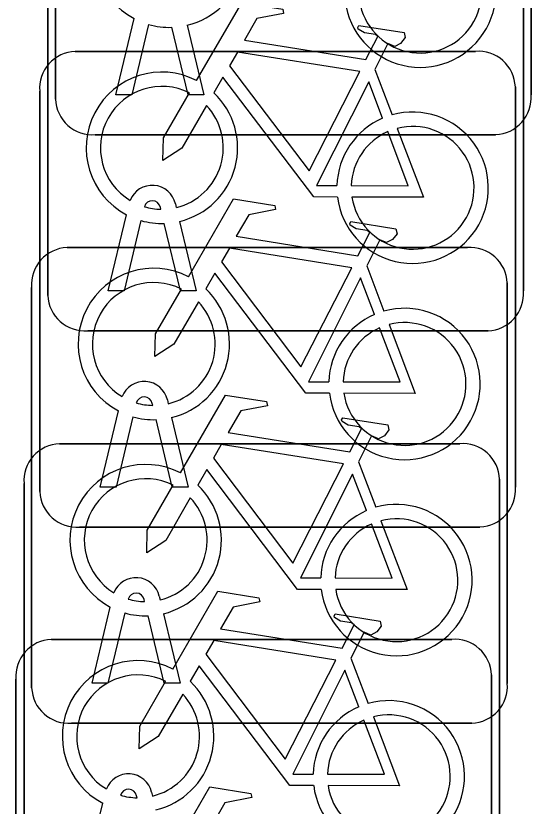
# Model space of a CAD drawing. Extents: x 160888 to 161385, y 386490 to 386908.
# Drawn here: x 161058.044 to 161059.127, y 386756.678 to 386758.338 of the extents above; entities that cross this region are included whole.
import ezdxf

# ---------------------------------------------------------------- set-up
doc = ezdxf.new("R2010")
doc.units = 0
doc.layers.add('IMGEO_Fietsenrek', color=7, linetype='Continuous')

msp = doc.modelspace()

# ---------------------------------------------------------------- linework, layer by layer
at = {"layer": 'IMGEO_Fietsenrek'}
for p, q in [((161059.1265, 386759.0131), (161059.1265, 386758.1722)), ((161059.1265, 386758.1722), (161059.1265, 386759.0131)), ((161058.1275, 386758.1629), (161058.1275, 386759.0038)), ((161058.1275, 386759.0038), (161058.1275, 386758.1629)), ((161058.1115, 386757.7509), (161058.1115, 386758.5918)), ((161058.1115, 386758.5918), (161058.1115, 386757.7509)), ((161059.1105, 386758.6011), (161059.1105, 386757.7602)), ((161059.1105, 386757.7602), (161059.1105, 386758.6011)), ((161058.2545, 386758.1723), (161058.2928, 386758.3323)), ((161058.3232, 386758.3201), (161058.2879, 386758.1723)), ((161058.406, 386758.1723), (161058.3721, 386758.314)), ((161058.4044, 386758.3183), (161058.4394, 386758.1723)), ((161058.1689, 386758.2635), (161059.0098, 386758.2635)), ((161059.0098, 386758.2635), (161058.1689, 386758.2635)), ((161058.7982, 386758.2252), (161058.8345, 386758.13)), ((161058.0945, 386757.3389), (161058.0945, 386758.1798)), ((161058.0945, 386758.1798), (161058.0945, 386757.3389)), ((161059.0935, 386758.1891), (161059.0935, 386757.3482)), ((161059.0935, 386757.3482), (161059.0935, 386758.1891)), ((161058.2879, 386758.1723), (161058.2545, 386758.1723)), ((161058.4394, 386758.1723), (161058.406, 386758.1723)), ((161059.0521, 386758.0885), (161058.2112, 386758.0885)), ((161058.2112, 386758.0885), (161059.0521, 386758.0885)), ((161058.3796, 386757.9434), (161058.3814, 386757.9355)), ((161058.3489, 386757.9319), (161058.3479, 386757.9362)), ((161058.2385, 386757.7603), (161058.2768, 386757.9203)), ((161058.3072, 386757.9081), (161058.2719, 386757.7603)), ((161058.39, 386757.7603), (161058.3561, 386757.902)), ((161058.3884, 386757.9063), (161058.4234, 386757.7603)), ((161058.1519, 386757.8515), (161058.9928, 386757.8515)), ((161058.9928, 386757.8515), (161058.1519, 386757.8515)), ((161058.7812, 386757.8132), (161058.8175, 386757.718)), ((161059.0765, 386757.7771), (161059.0765, 386756.9362)), ((161059.0765, 386756.9362), (161059.0765, 386757.7771)), ((161058.0775, 386756.9269), (161058.0775, 386757.7678)), ((161058.0775, 386757.7678), (161058.0775, 386756.9269)), ((161058.2719, 386757.7603), (161058.2385, 386757.7603)), ((161058.4234, 386757.7603), (161058.39, 386757.7603)), ((161059.0361, 386757.6765), (161058.1952, 386757.6765)), ((161058.1952, 386757.6765), (161059.0361, 386757.6765)), ((161058.3626, 386757.5314), (161058.3644, 386757.5235)), ((161058.3319, 386757.5199), (161058.3309, 386757.5242)), ((161058.2215, 386757.3483), (161058.2598, 386757.5083)), ((161058.2902, 386757.4961), (161058.2549, 386757.3483)), ((161058.373, 386757.3483), (161058.3391, 386757.49)), ((161058.3714, 386757.4943), (161058.4064, 386757.3483)), ((161058.1359, 386757.4395), (161058.9768, 386757.4395)), ((161058.9768, 386757.4395), (161058.1359, 386757.4395)), ((161058.7642, 386757.4012), (161058.8005, 386757.306)), ((161059.0605, 386757.3651), (161059.0605, 386756.5242)), ((161059.0605, 386756.5242), (161059.0605, 386757.3651)), ((161058.0615, 386756.5149), (161058.0615, 386757.3558)), ((161058.0615, 386757.3558), (161058.0615, 386756.5149)), ((161058.2549, 386757.3483), (161058.2215, 386757.3483)), ((161058.4064, 386757.3483), (161058.373, 386757.3483)), ((161059.0191, 386757.2645), (161058.1782, 386757.2645)), ((161058.1782, 386757.2645), (161059.0191, 386757.2645)), ((161058.3456, 386757.1194), (161058.3474, 386757.1115)), ((161058.3149, 386757.1079), (161058.3139, 386757.1122)), ((161058.2045, 386756.9363), (161058.2428, 386757.0963)), ((161058.2732, 386757.0841), (161058.2379, 386756.9363)), ((161058.3544, 386757.0823), (161058.3894, 386756.9363)), ((161058.356, 386756.9363), (161058.3221, 386757.078)), ((161058.1189, 386757.0285), (161058.9598, 386757.0285)), ((161058.9598, 386757.0285), (161058.1189, 386757.0285)), ((161058.7482, 386756.9892), (161058.7845, 386756.894)), ((161059.0435, 386756.9541), (161059.0435, 386756.1132)), ((161059.0435, 386756.1132), (161059.0435, 386756.9541)), ((161058.0445, 386756.1039), (161058.0445, 386756.9448)), ((161058.0445, 386756.9448), (161058.0445, 386756.1039)), ((161058.2379, 386756.9363), (161058.2045, 386756.9363)), ((161058.3894, 386756.9363), (161058.356, 386756.9363)), ((161059.0021, 386756.8525), (161058.1612, 386756.8525)), ((161058.1612, 386756.8525), (161059.0021, 386756.8525)), ((161058.2989, 386756.6959), (161058.2979, 386756.7002)), ((161058.3296, 386756.7074), (161058.3314, 386756.6995)), ((161058.1885, 386756.5243), (161058.2268, 386756.6843))]:
    msp.add_line(p, q, dxfattribs=at)
for points in [[(161058.4241, 386758.2022), (161058.5188, 386758.3657), (161058.605, 386758.3519), (161058.6067, 386758.3432), (161058.5506, 386758.3323), (161058.5244, 386758.287), (161058.7796, 386758.2462)], [(161058.7796, 386758.2462), (161058.8046, 386758.295), (161058.7995, 386758.299), (161058.7763, 386758.3027), (161058.7636, 386758.3102), (161058.7626, 386758.3133), (161058.7648, 386758.3179), (161058.8596, 386758.3028), (161058.8619, 386758.2925), (161058.8525, 386758.2801), (161058.8401, 386758.2737), (161058.8256, 386758.2799), (161058.7982, 386758.2252)], [(161058.7667, 386758.221), (161058.5099, 386758.262), (161058.4932, 386758.2332), (161058.6602, 386758.0129), (161058.7667, 386758.221)], [(161058.7198, 386757.9575), (161058.6701, 386757.9576), (161058.4794, 386758.2093), (161058.4604, 386758.1765)], [(161058.8147, 386758.123), (161058.7854, 386758.1998), (161058.676, 386757.9817), (161058.7187, 386757.9816)], [(161058.4448, 386758.1497), (161058.3932, 386758.0605), (161058.3533, 386758.0345), (161058.3545, 386758.082), (161058.409, 386758.1762)], [(161058.7487, 386757.9815), (161058.8686, 386757.9813), (161058.8254, 386758.0949)], [(161058.8452, 386758.1018), (161058.9002, 386757.9572), (161058.7501, 386757.9575)], [(161058.4071, 386757.7902), (161058.5018, 386757.9537), (161058.588, 386757.9399), (161058.5897, 386757.9312), (161058.5336, 386757.9203), (161058.5074, 386757.875), (161058.7626, 386757.8342)], [(161058.7626, 386757.8342), (161058.7876, 386757.883), (161058.7825, 386757.887), (161058.7593, 386757.8907), (161058.7466, 386757.8982), (161058.7456, 386757.9013), (161058.7478, 386757.9059), (161058.8426, 386757.8908), (161058.8449, 386757.8805), (161058.8355, 386757.8681), (161058.8231, 386757.8617), (161058.8086, 386757.8679), (161058.7812, 386757.8132)], [(161058.7497, 386757.809), (161058.4929, 386757.85), (161058.4762, 386757.8212), (161058.6432, 386757.6009), (161058.7497, 386757.809)], [(161058.7028, 386757.5455), (161058.6531, 386757.5456), (161058.4624, 386757.7973), (161058.4434, 386757.7645)], [(161058.7977, 386757.711), (161058.7684, 386757.7878), (161058.659, 386757.5697), (161058.7017, 386757.5696)], [(161058.4278, 386757.7377), (161058.3762, 386757.6485), (161058.3363, 386757.6225), (161058.3375, 386757.67), (161058.392, 386757.7642)], [(161058.7317, 386757.5695), (161058.8516, 386757.5693), (161058.8084, 386757.6829)], [(161058.8282, 386757.6898), (161058.8832, 386757.5452), (161058.7331, 386757.5455)], [(161058.3901, 386757.3782), (161058.4848, 386757.5417), (161058.571, 386757.5279), (161058.5727, 386757.5192), (161058.5166, 386757.5083), (161058.4904, 386757.463), (161058.7456, 386757.4222)], [(161058.7456, 386757.4222), (161058.7706, 386757.471), (161058.7655, 386757.475), (161058.7423, 386757.4787), (161058.7296, 386757.4862), (161058.7286, 386757.4893), (161058.7308, 386757.4939), (161058.8256, 386757.4788), (161058.8279, 386757.4685), (161058.8185, 386757.4561), (161058.8061, 386757.4497), (161058.7916, 386757.4559), (161058.7642, 386757.4012)], [(161058.7327, 386757.397), (161058.4759, 386757.438), (161058.4592, 386757.4092), (161058.6262, 386757.1889), (161058.7327, 386757.397)], [(161058.6858, 386757.1335), (161058.6361, 386757.1336), (161058.4454, 386757.3853), (161058.4264, 386757.3525)], [(161058.7807, 386757.299), (161058.7514, 386757.3758), (161058.642, 386757.1577), (161058.6847, 386757.1576)], [(161058.4108, 386757.3257), (161058.3592, 386757.2365), (161058.3193, 386757.2105), (161058.3205, 386757.258), (161058.375, 386757.3522)], [(161058.7147, 386757.1575), (161058.8346, 386757.1573), (161058.7914, 386757.2709)], [(161058.8112, 386757.2778), (161058.8662, 386757.1332), (161058.7161, 386757.1335)], [(161058.3741, 386756.9662), (161058.4688, 386757.1297), (161058.555, 386757.1159), (161058.5567, 386757.1072), (161058.5006, 386757.0963), (161058.4744, 386757.051), (161058.7296, 386757.0102)], [(161058.7296, 386757.0102), (161058.7546, 386757.059), (161058.7495, 386757.063), (161058.7263, 386757.0667), (161058.7136, 386757.0742), (161058.7126, 386757.0773), (161058.7148, 386757.0819), (161058.8096, 386757.0668), (161058.8119, 386757.0565), (161058.8025, 386757.0441), (161058.7901, 386757.0377), (161058.7756, 386757.0439), (161058.7482, 386756.9892)], [(161058.7167, 386756.985), (161058.4599, 386757.026), (161058.4432, 386756.9972), (161058.6102, 386756.7769), (161058.7167, 386756.985)], [(161058.6698, 386756.7215), (161058.6201, 386756.7216), (161058.4294, 386756.9733), (161058.4104, 386756.9405)], [(161058.7647, 386756.887), (161058.7354, 386756.9638), (161058.626, 386756.7457), (161058.6687, 386756.7456)], [(161058.3948, 386756.9137), (161058.3432, 386756.8245), (161058.3033, 386756.7985), (161058.3045, 386756.846), (161058.359, 386756.9402)], [(161058.7952, 386756.8658), (161058.8502, 386756.7212), (161058.7001, 386756.7215)], [(161058.6987, 386756.7455), (161058.8186, 386756.7453), (161058.7754, 386756.8589)], [(161058.3571, 386756.5552), (161058.4518, 386756.7187), (161058.538, 386756.7049), (161058.5397, 386756.6962), (161058.4836, 386756.6853), (161058.4574, 386756.64), (161058.7126, 386756.5992)]]:
    msp.add_lwpolyline(points, dxfattribs=at)
for centre, radius, start, end in [((161058.3671, 386758.4729), 0.159, 62.6766, 242.1369), ((161058.3671, 386758.4729), 0.159, 283.5766, 46.6042), ((161058.8937, 386758.3889), 0.159, 187.0065, 105.7708), ((161058.8937, 386758.3889), 0.129, 188.6715, 104.5883), ((161058.3671, 386758.4729), 0.159, 253.9967, 271.7867), ((161058.1722, 386758.1856), 0.0779, 92.4484, 184.2845), ((161058.1722, 386758.1856), 0.0779, 92.4484, 184.2845), ((161059.0156, 386758.1858), 0.0779, 2.4484, 94.2845), ((161059.0156, 386758.1858), 0.0779, 2.4484, 94.2845), ((161058.3511, 386758.0609), 0.159, 62.6766, 242.1369), ((161058.3511, 386758.0609), 0.129, 63.3192, 238.903), ((161058.3511, 386758.0609), 0.159, 283.5766, 46.6042), ((161058.2054, 386758.1662), 0.0779, 182.4484, 274.2845), ((161058.2054, 386758.1662), 0.0779, 182.4484, 274.2845), ((161059.0488, 386758.1664), 0.0779, 272.4484, 4.2845), ((161059.0488, 386758.1664), 0.0779, 272.4484, 4.2845), ((161058.3511, 386758.0609), 0.129, 283.6043, 43.4302), ((161058.8777, 386757.9769), 0.159, 187.0065, 105.7708), ((161058.8777, 386757.9769), 0.159, 113.3408, 178.3217), ((161058.8777, 386757.9769), 0.129, 113.923, 177.9556), ((161058.8777, 386757.9769), 0.129, 188.6715, 104.5883), ((161058.3309, 386757.9323), 0.0499, 12.8025, 158.6934), ((161058.3309, 386757.9323), 0.0174, 12.8025, 163.4502), ((161058.3511, 386758.0609), 0.129, 253.415, 269.0204), ((161058.3511, 386758.0609), 0.159, 253.9967, 271.7867), ((161058.1552, 386757.7736), 0.0779, 92.4484, 184.2845), ((161058.1552, 386757.7736), 0.0779, 92.4484, 184.2845), ((161058.9986, 386757.7738), 0.0779, 2.4484, 94.2845), ((161058.9986, 386757.7738), 0.0779, 2.4484, 94.2845), ((161058.3341, 386757.6489), 0.159, 62.6766, 242.1369), ((161058.3341, 386757.6489), 0.129, 63.3192, 238.903), ((161058.3341, 386757.6489), 0.159, 283.5766, 46.6042), ((161058.1894, 386757.7542), 0.0779, 182.4484, 274.2845), ((161058.1894, 386757.7542), 0.0779, 182.4484, 274.2845), ((161059.0328, 386757.7544), 0.0779, 272.4484, 4.2845), ((161059.0328, 386757.7544), 0.0779, 272.4484, 4.2845), ((161058.3341, 386757.6489), 0.129, 283.6043, 43.4302), ((161058.8607, 386757.5649), 0.159, 113.3408, 178.3217), ((161058.8607, 386757.5649), 0.159, 187.0065, 105.7708), ((161058.8607, 386757.5649), 0.129, 188.6715, 104.5883), ((161058.8607, 386757.5649), 0.129, 113.923, 177.9556), ((161058.3139, 386757.5203), 0.0499, 12.8025, 158.6934), ((161058.3139, 386757.5203), 0.0174, 12.8025, 163.4502), ((161058.3341, 386757.6489), 0.129, 253.415, 269.0204), ((161058.3341, 386757.6489), 0.159, 253.9967, 271.7867), ((161058.1392, 386757.3616), 0.0779, 92.4484, 184.2845), ((161058.1392, 386757.3616), 0.0779, 92.4484, 184.2845), ((161058.9826, 386757.3618), 0.0779, 2.4484, 94.2845), ((161058.9826, 386757.3618), 0.0779, 2.4484, 94.2845), ((161058.3171, 386757.2369), 0.159, 62.6766, 242.1369), ((161058.3171, 386757.2369), 0.129, 63.3192, 238.903), ((161058.3171, 386757.2369), 0.159, 283.5766, 46.6042), ((161059.0158, 386757.3424), 0.0779, 272.4484, 4.2845), ((161059.0158, 386757.3424), 0.0779, 272.4484, 4.2845), ((161058.1724, 386757.3422), 0.0779, 182.4484, 274.2845), ((161058.1724, 386757.3422), 0.0779, 182.4484, 274.2845), ((161058.3171, 386757.2369), 0.129, 283.6043, 43.4302), ((161058.8437, 386757.1529), 0.159, 113.3408, 178.3217), ((161058.8437, 386757.1529), 0.159, 187.0065, 105.7708), ((161058.8437, 386757.1529), 0.129, 188.6715, 104.5883), ((161058.8437, 386757.1529), 0.129, 113.923, 177.9556), ((161058.2969, 386757.1083), 0.0499, 12.8025, 158.6934), ((161058.2969, 386757.1083), 0.0174, 12.8025, 163.4502), ((161058.3171, 386757.2369), 0.129, 253.415, 269.0204), ((161058.3171, 386757.2369), 0.159, 253.9967, 271.7867), ((161058.1222, 386756.9506), 0.0779, 92.4484, 184.2845), ((161058.1222, 386756.9506), 0.0779, 92.4484, 184.2845), ((161058.9656, 386756.9508), 0.0779, 2.4484, 94.2845), ((161058.9656, 386756.9508), 0.0779, 2.4484, 94.2845), ((161058.3011, 386756.8249), 0.159, 62.6766, 242.1369), ((161058.3011, 386756.8249), 0.129, 63.3192, 238.903), ((161058.3011, 386756.8249), 0.159, 283.5766, 46.6042), ((161058.9988, 386756.9304), 0.0779, 272.4484, 4.2845), ((161058.9988, 386756.9304), 0.0779, 272.4484, 4.2845), ((161058.1554, 386756.9302), 0.0779, 182.4484, 274.2845), ((161058.1554, 386756.9302), 0.0779, 182.4484, 274.2845), ((161058.3011, 386756.8249), 0.129, 283.6043, 43.4302), ((161058.8277, 386756.7409), 0.159, 187.0065, 105.7708), ((161058.8277, 386756.7409), 0.159, 113.3408, 178.3217), ((161058.8277, 386756.7409), 0.129, 188.6715, 104.5883), ((161058.8277, 386756.7409), 0.129, 113.923, 177.9556), ((161058.2809, 386756.6963), 0.0499, 12.8025, 158.6934), ((161058.2809, 386756.6963), 0.0174, 12.8025, 163.4502), ((161058.3011, 386756.8249), 0.129, 253.415, 269.0204)]:
    msp.add_arc(centre, radius, start, end, dxfattribs=at)

doc.saveas('drawing.dxf')
